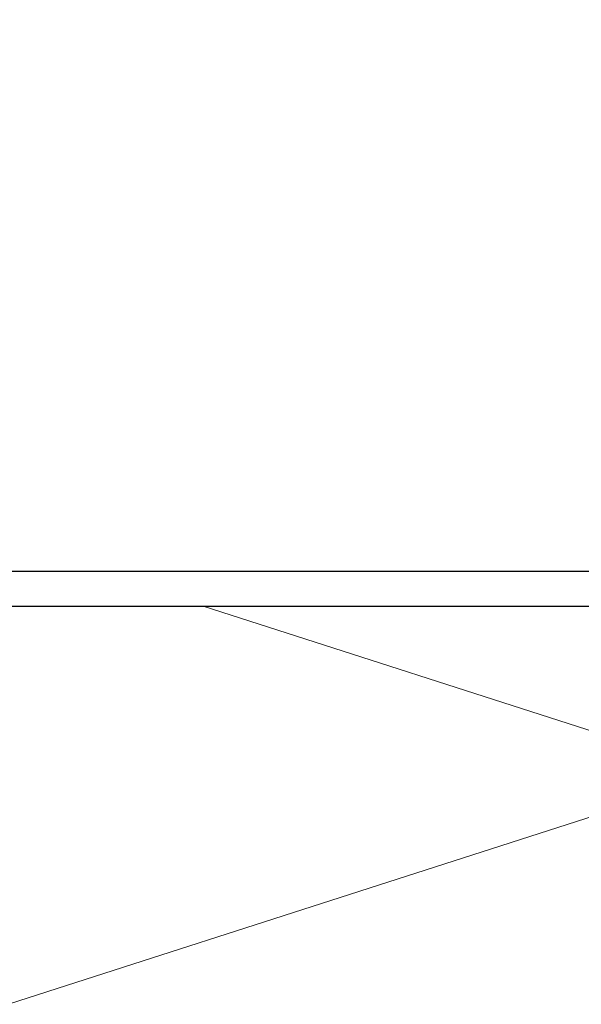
# Model space of a CAD drawing. Extents: x 4615668 to 9294084, y 5325188 to 10688993.
# Tile 429 of 656: x 4636253.13 to 4636256.48, y 5332035.05 to 5332040.93. Entities that reach past the tile are written whole.
import ezdxf

# ---------------------------------------------------------------- set-up
doc = ezdxf.new("R2010")
doc.units = 0
doc.header["$MEASUREMENT"] = 0
doc.layers.add('A_wymiary', color=152, linetype='Continuous', lineweight=5)
doc.layers.add('ATH 3-0', color=102, linetype='Continuous', lineweight=5)
doc.layers.add('CrossSectionsProfils', color=7, linetype='Continuous')
doc.styles.add('wewn', font='arial.ttf', dxfattribs={"height": 12})
doc.dimstyles.new('Kopia 1do100 wew', dxfattribs={"dimscale": 0.5, "dimtxt": 8, "dimasz": 15, "dimexe": 20, "dimexo": 0, "dimgap": 5, "dimtad": 1, "dimdec": 0, "dimzin": 9, "dimtxsty": 'wewn', "dimblk": 'ARCHTICK', "dimcen": 3, "dimdle": 20, "dimclrd": 256, "dimclre": 256, "dimclrt": 256, "dimadec": 0, "dimazin": 2, "dimtfac": 1, "dimtdec": 0, "dimtix": 1, "dimtmove": 2, "dimatfit": 3, "dimldrblk": 'NONE', "dimfxl": 0, "dimtvp": 1, "dimtolj": 1, "dimtzin": 0, "dimlwd": 5, "dimlwe": 5, "dimarcsym": 0})

# ---------------------------------------------------------------- blocks, each defined once
blk = doc.blocks.new('*U5335')
at = {"color": 0, "linetype": 'ByBlock', "lineweight": -2, "transparency": 16777216}
blk.add_lwpolyline([(0, -870), (0, 0), (-100, 0), (-100, -870)], close=True, dxfattribs=at)
at = {"layer": 'ATH 3-0'}
for points in [[(-49.999, 0), (-24.871, -8.07, 0.345508), (-2.845, 0)], [(-24.871, -208.07, 1.376382), (-24.871, -171.93), (-75.129, -188.07, -1.376382), (-75.129, -151.93), (-24.871, -168.07, 1.376382), (-24.871, -131.93), (-75.129, -148.07, -1.376382), (-75.129, -111.93), (-24.871, -128.07, 1.376382), (-24.871, -91.93), (-75.129, -108.07, -1.376382), (-75.129, -71.93), (-24.871, -88.07, 1.376382), (-24.871, -51.93), (-75.129, -68.07, -1.376382), (-75.129, -31.93), (-24.871, -48.07, 1.376382), (-24.871, -11.93), (-75.129, -28.07, -0.698618), (-97.156, 0)]]:
    blk.add_lwpolyline(points, format="xyb", dxfattribs=at)
blk = doc.blocks.new('K43_2153_X', base_point=(858.06159, 1427.40338))
at = {"layer": 'CrossSectionsProfils', "flags": 128}
for points in [[(942.05942, 1452.40358), (853.35942, 1452.40358)], [(933.85942, 1450.30358), (858.35942, 1450.30358), (858.05942, 1450.00358), (858.05942, 1404.80317)]]:
    blk.add_lwpolyline(points, dxfattribs=at)
blk = doc.blocks.new('_ArchTick')
at = {"color": 0, "linetype": 'ByBlock', "const_width": 0.15}
blk.add_lwpolyline([(-0.5, -0.5), (0.5, 0.5)], dxfattribs=at)
blk = doc.blocks.new('*D5540')
at = {"layer": 'A_wymiary', "lineweight": 5, "ltscale": 40}
for p, q in [((4636244.2208, 5332044.295), (4636244.2208, 5332086.7837)), ((4636249.2209, 5332039.2837), (4636249.2209, 5332086.7837)), ((4636234.2208, 5332076.7837), (4636259.2209, 5332076.7837))]:
    blk.add_line(p, q, dxfattribs=at)
at = {"layer": 'Defpoints', "color": 0}
for p in [(4636249.2209, 5332076.7837), (4636244.2208, 5332044.295), (4636249.2209, 5332010.7607)]:
    blk.add_point(p, dxfattribs=at)
at = {"layer": 'A_wymiary', "linetype": 'ByBlock', "lineweight": 5, "xscale": 7.5, "yscale": 7.5, "zscale": 7.5, "rotation": 180}
blk.add_blockref('_ArchTick', (4636244.2208, 5332076.7837), dxfattribs=at)
at = {"layer": 'A_wymiary', "linetype": 'ByBlock', "lineweight": 5, "xscale": 7.5, "yscale": 7.5, "zscale": 7.5}
blk.add_blockref('_ArchTick', (4636249.2209, 5332076.7837), dxfattribs=at)
at = {"layer": 'A_wymiary', "ltscale": 40, "insert": (4636238.2629, 5332093.6587), "char_height": 12, "attachment_point": 5, "style": 'wewn'}
blk.add_mtext('\\A1;5', dxfattribs=at)
blk = doc.blocks.new('_None')

msp = doc.modelspace()

# ---------------------------------------------------------------- block references
at = {"layer": 'ATH 3-0', "xscale": 0.1, "yscale": 0.1, "zscale": 0.1}
msp.add_blockref('*U5335', (4636259.2209, 5332037.4276), dxfattribs=at)
at = {"layer": 'CrossSectionsProfils', "xscale": 0.1, "yscale": 0.1, "zscale": 0.1, "rotation": 180}
msp.add_blockref('K43_2153_X', (4636257.7207, 5332039.9276), dxfattribs=at)

# ---------------------------------------------------------------- dimensions: what is measured, and where the dimension line sits
at = {"layer": 'A_wymiary', "ltscale": 40}
dim = msp.add_linear_dim(base=(4636249.2209, 5332076.7837), p1=(4636244.2208, 5332044.295), p2=(4636249.2209, 5332010.7607), angle=180, dimstyle='Kopia 1do100 wew', override={"dimtxsty": 'wewn', "dimldrblk": 'None'}, dxfattribs=at)
dim.commit()
dim.dimension.update_dxf_attribs({"geometry": '*D5540', "text_midpoint": (4636238.2629, 5332093.6587), "dimtype": 160})

doc.saveas('drawing.dxf')
